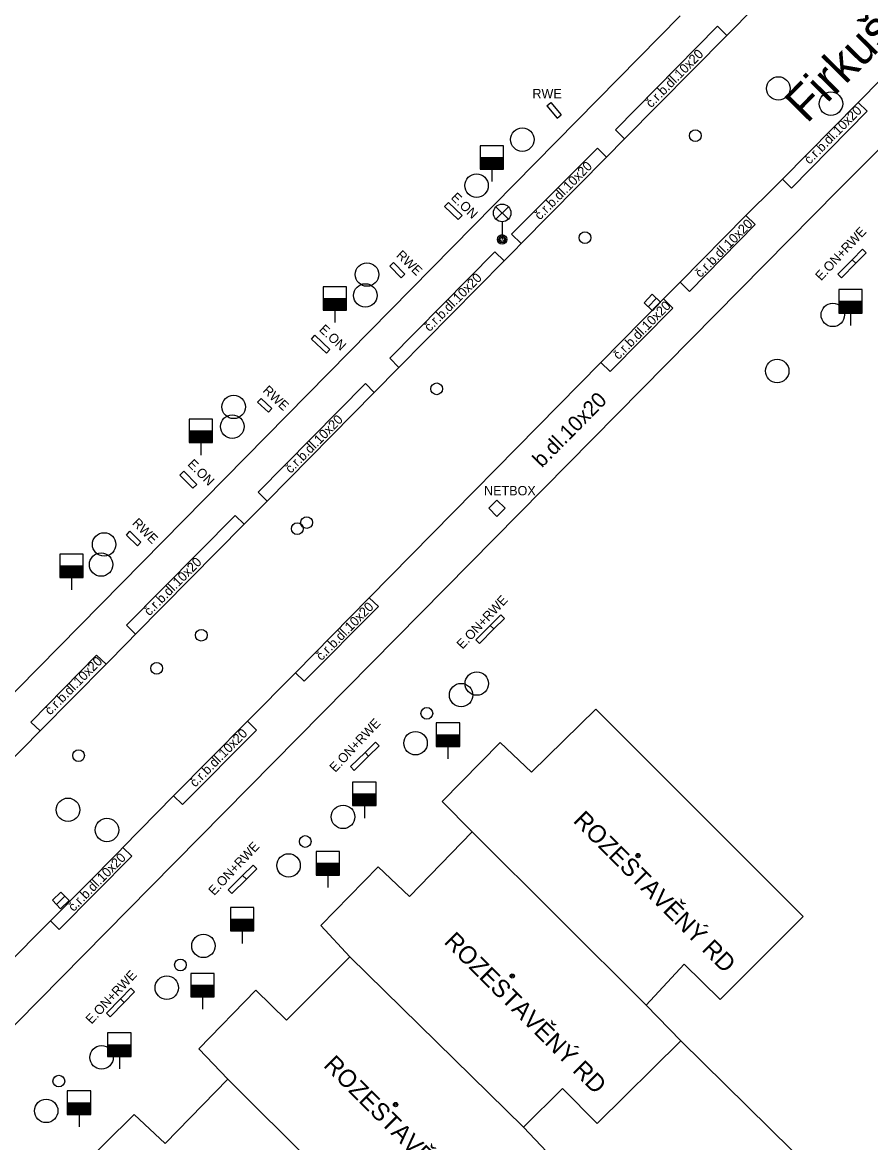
# Model space of a CAD drawing. Extents: x -598233 to -596890, y -1157848 to -1156431.
# Drawn here: x -597864.75 to -597828.61, y -1156718.14 to -1156670.4 of the extents above; entities that cross this region are included whole.
import ezdxf

# ---------------------------------------------------------------- set-up
doc = ezdxf.new("R2010")
doc.units = 0
for name, color, linetype in [('Level 10', 7, 'Continuous'), ('Level 11', 7, 'Continuous'), ('Level 24', 7, 'Continuous'), ('Level 27', 7, 'Continuous'), ('Level 28', 7, 'Continuous'), ('Level 33', 7, 'Continuous'), ('Level 39', 7, 'Continuous'), ('Level 40', 7, 'Continuous'), ('Level 41', 7, 'Continuous'), ('Level 5', 7, 'Continuous'), ('Level 50', 7, 'Continuous'), ('Level 7', 7, 'Continuous')]:
    doc.layers.add(name, color=color, linetype=linetype)

msp = doc.modelspace()

# ---------------------------------------------------------------- linework, layer by layer
at = {"layer": 'Level 10'}
for points in [[(-597843.8, -1156680.14), (-597843.5, -1156679.83), (-597839.86, -1156676.15), (-597839.09, -1156675.37), (-597834.74, -1156670.96), (-597813.17, -1156649.13)], [(-597832.71, -1156677.42), (-597832.37, -1156677.08), (-597829.14, -1156673.82), (-597827.16, -1156671.82)], [(-597837.08, -1156681.83), (-597836.73, -1156681.48), (-597833.92, -1156678.64), (-597832.71, -1156677.42)], [(-597860.28, -1156696.83), (-597859.93, -1156696.48), (-597855.31, -1156691.79), (-597854.33, -1156690.8), (-597849.76, -1156686.17), (-597848.71, -1156685.11), (-597844.23, -1156680.57), (-597843.8, -1156680.14)], [(-597840.1, -1156684.9), (-597837.44, -1156682.19), (-597837.08, -1156681.83)], [(-597840.1, -1156684.9), (-597849.97, -1156694.92), (-597853.12, -1156698.12), (-597855.16, -1156700.18), (-597858.31, -1156703.37), (-597860.47, -1156705.57), (-597860.62, -1156705.72), (-597863.55, -1156708.69), (-597865.54, -1156710.7), (-597868.62, -1156713.81), (-597870.44, -1156715.65), (-597873.17, -1156718.41), (-597873.88, -1156719.13), (-597875.76, -1156721.04)], [(-597871.91, -1156708.6), (-597870.81, -1156707.49), (-597866.25, -1156702.88), (-597864, -1156700.6), (-597861.19, -1156697.76), (-597860.28, -1156696.83)]]:
    msp.add_lwpolyline(points, dxfattribs=at)
at = {"layer": 'Level 11'}
for points in [[(-597810.3, -1156657.66), (-597819.71, -1156667.24), (-597829.99, -1156677.56), (-597859.3, -1156707.25)], [(-597866.73, -1156700.6), (-597836.72, -1156670.13)], [(-597839.48, -1156674.98), (-597835.14, -1156670.57)], [(-597834.74, -1156670.96), (-597835.14, -1156670.57)], [(-597829.14, -1156673.82), (-597828.76, -1156674.19)], [(-597831.98, -1156677.47), (-597828.76, -1156674.19)], [(-597839.09, -1156675.37), (-597839.48, -1156674.98)], [(-597843.91, -1156679.43), (-597840.25, -1156675.76)], [(-597839.86, -1156676.15), (-597840.25, -1156675.76)], [(-597832.37, -1156677.08), (-597831.98, -1156677.47)], [(-597833.92, -1156678.64), (-597833.53, -1156679.02)], [(-597836.33, -1156681.87), (-597833.53, -1156679.02)], [(-597843.5, -1156679.83), (-597843.91, -1156679.43)], [(-597849.1, -1156684.72), (-597844.62, -1156680.18)], [(-597844.23, -1156680.57), (-597844.62, -1156680.18)], [(-597836.73, -1156681.48), (-597836.33, -1156681.87)], [(-597837.44, -1156682.19), (-597837.04, -1156682.58)], [(-597839.71, -1156685.28), (-597837.04, -1156682.58)], [(-597848.71, -1156685.11), (-597849.1, -1156684.72)], [(-597840.1, -1156684.9), (-597839.71, -1156685.28)], [(-597854.71, -1156690.42), (-597850.14, -1156685.79)], [(-597849.76, -1156686.17), (-597850.14, -1156685.79)], [(-597854.33, -1156690.8), (-597854.71, -1156690.42)], [(-597860.32, -1156696.09), (-597855.69, -1156691.42)], [(-597855.31, -1156691.79), (-597855.69, -1156691.42)], [(-597849.97, -1156694.92), (-597849.58, -1156695.3)], [(-597852.75, -1156698.48), (-597849.58, -1156695.3)], [(-597859.93, -1156696.48), (-597860.32, -1156696.09)], [(-597864.39, -1156700.22), (-597861.59, -1156697.37)], [(-597861.19, -1156697.76), (-597861.59, -1156697.37)], [(-597853.12, -1156698.12), (-597852.75, -1156698.48)], [(-597864, -1156700.6), (-597864.39, -1156700.22)], [(-597855.16, -1156700.18), (-597854.78, -1156700.56)], [(-597857.93, -1156703.74), (-597854.78, -1156700.56)], [(-597858.31, -1156703.37), (-597857.93, -1156703.74)], [(-597860.47, -1156705.57), (-597860.09, -1156705.94)], [(-597863.18, -1156709.06), (-597860.09, -1156705.94)], [(-597859.3, -1156707.25), (-597874.48, -1156722.65), (-597883.98, -1156732.24)], [(-597863.55, -1156708.69), (-597863.18, -1156709.06)]]:
    msp.add_lwpolyline(points, dxfattribs=at)
at = {"layer": 'Level 24'}
for points in [[(-597842.41, -1156673.96), (-597842.24, -1156673.82)], [(-597842.41, -1156673.96), (-597841.97, -1156674.49)], [(-597842.24, -1156673.82), (-597841.8, -1156674.35)], [(-597841.97, -1156674.49), (-597841.8, -1156674.35)], [(-597846.6, -1156678.08), (-597846.76, -1156678.25)], [(-597846.76, -1156678.25), (-597846.18, -1156678.81)], [(-597846.02, -1156678.64), (-597846.6, -1156678.08)], [(-597846.18, -1156678.81), (-597846.02, -1156678.64)], [(-597829.4, -1156680.52), (-597828.96, -1156680.07)], [(-597829.24, -1156680.67), (-597828.8, -1156680.22)], [(-597828.96, -1156680.07), (-597828.8, -1156680.22)], [(-597849.1, -1156680.79), (-597848.94, -1156680.64)], [(-597849.1, -1156680.79), (-597848.62, -1156681.29)], [(-597848.94, -1156680.64), (-597848.46, -1156681.14)], [(-597830.01, -1156681.14), (-597829.4, -1156680.52)], [(-597829.24, -1156680.67), (-597829.85, -1156681.29)], [(-597829.4, -1156680.52), (-597829.24, -1156680.67)], [(-597848.62, -1156681.29), (-597848.46, -1156681.14)], [(-597829.85, -1156681.29), (-597830.01, -1156681.14)], [(-597852.44, -1156683.9), (-597852.29, -1156683.74)], [(-597851.8, -1156684.5), (-597852.44, -1156683.9)], [(-597852.29, -1156683.74), (-597851.65, -1156684.34)], [(-597851.65, -1156684.34), (-597851.8, -1156684.5)], [(-597854.73, -1156686.59), (-597854.58, -1156686.43)], [(-597854.58, -1156686.43), (-597854.12, -1156686.86)], [(-597854.73, -1156686.59), (-597854.27, -1156687.02)], [(-597854.27, -1156687.02), (-597854.12, -1156686.86)], [(-597857.88, -1156689.53), (-597858.05, -1156689.7)], [(-597858.05, -1156689.7), (-597857.49, -1156690.26)], [(-597857.32, -1156690.09), (-597857.88, -1156689.53)], [(-597857.49, -1156690.26), (-597857.32, -1156690.09)], [(-597844.53, -1156690.76), (-597844.88, -1156691.11)], [(-597844.18, -1156691.11), (-597844.53, -1156690.76)], [(-597844.88, -1156691.11), (-597844.53, -1156691.46)], [(-597844.53, -1156691.46), (-597844.18, -1156691.11)], [(-597860.32, -1156692.25), (-597860.17, -1156692.09)], [(-597860.32, -1156692.25), (-597859.85, -1156692.71)], [(-597860.17, -1156692.09), (-597859.7, -1156692.55)], [(-597859.85, -1156692.71), (-597859.7, -1156692.55)], [(-597844.82, -1156696.1), (-597845.43, -1156696.71)], [(-597844.82, -1156696.1), (-597844.37, -1156695.65)], [(-597844.82, -1156696.1), (-597844.66, -1156696.25)], [(-597844.66, -1156696.25), (-597844.21, -1156695.81)], [(-597844.37, -1156695.65), (-597844.21, -1156695.81)], [(-597845.27, -1156696.87), (-597844.66, -1156696.25)], [(-597845.27, -1156696.87), (-597845.43, -1156696.71)], [(-597850.15, -1156701.52), (-597849.7, -1156701.08)], [(-597850, -1156701.68), (-597849.55, -1156701.24)], [(-597849.7, -1156701.08), (-597849.55, -1156701.24)], [(-597850.77, -1156702.12), (-597850.15, -1156701.52)], [(-597850.62, -1156702.28), (-597850, -1156701.68)], [(-597850.15, -1156701.52), (-597850, -1156701.68)], [(-597850.62, -1156702.28), (-597850.77, -1156702.12)], [(-597855.37, -1156706.76), (-597854.92, -1156706.32)], [(-597855.21, -1156706.92), (-597854.77, -1156706.48)], [(-597854.92, -1156706.32), (-597854.77, -1156706.48)], [(-597855.37, -1156706.76), (-597855.98, -1156707.37)], [(-597855.83, -1156707.53), (-597855.21, -1156706.92)], [(-597855.37, -1156706.76), (-597855.21, -1156706.92)], [(-597855.83, -1156707.53), (-597855.98, -1156707.37)], [(-597860.57, -1156712.01), (-597860.13, -1156711.56)], [(-597860.41, -1156712.17), (-597859.97, -1156711.71)], [(-597860.13, -1156711.56), (-597859.97, -1156711.71)], [(-597860.57, -1156712.01), (-597861.17, -1156712.63)], [(-597861.01, -1156712.78), (-597860.41, -1156712.17)], [(-597860.57, -1156712.01), (-597860.41, -1156712.17)], [(-597861.01, -1156712.78), (-597861.17, -1156712.63)]]:
    msp.add_lwpolyline(points, dxfattribs=at)
at = {"layer": 'Level 27'}
for p, q in [((-597838.082, -1156682.5215), (-597837.738, -1156682.1585)), ((-597863.3, -1156707.9935), (-597862.94, -1156707.6465))]:
    msp.add_line(p, q, dxfattribs=at)
for points in [[(-597837.9005, -1156682.6934), (-597837.5566, -1156682.3305), (-597837.9195, -1156681.9866), (-597838.2634, -1156682.3495)], [(-597863.1265, -1156708.1735), (-597862.7665, -1156707.8265), (-597863.1135, -1156707.4665), (-597863.4735, -1156707.8135)]]:
    msp.add_lwpolyline(points, close=True, dxfattribs=at)
for centre in [(-597832.54, -1156673.22), (-597830.3, -1156673.87), (-597843.45, -1156675.4), (-597845.4, -1156677.36), (-597850.07, -1156681.15), (-597850.14, -1156682.04), (-597830.22, -1156682.87), (-597832.59, -1156685.26), (-597855.75, -1156686.79), (-597855.81, -1156687.63), (-597861.27, -1156692.65), (-597861.4, -1156693.51), (-597845.39, -1156698.58), (-597846.06, -1156699.07), (-597848, -1156701.12), (-597862.81, -1156703.96), (-597851.09, -1156704.26), (-597861.15, -1156704.82), (-597853.41, -1156706.33), (-597857.04, -1156709.76), (-597858.6, -1156711.54), (-597861.38, -1156714.51), (-597863.74, -1156716.79)]:
    msp.add_circle(centre, 0.5, dxfattribs=at)
at = {"layer": 'Level 28'}
for p, q in [((-597845.25, -1156676.16), (-597844.25, -1156676.16)), ((-597845.25, -1156676.21), (-597844.25, -1156676.21)), ((-597845.25, -1156676.26), (-597844.25, -1156676.26)), ((-597845.25, -1156676.31), (-597844.25, -1156676.31)), ((-597845.25, -1156676.36), (-597844.25, -1156676.36)), ((-597845.25, -1156676.41), (-597844.25, -1156676.41)), ((-597845.25, -1156676.46), (-597844.25, -1156676.46)), ((-597845.25, -1156676.51), (-597844.25, -1156676.51)), ((-597845.25, -1156676.56), (-597844.25, -1156676.56)), ((-597845.25, -1156676.61), (-597844.25, -1156676.61)), ((-597844.75, -1156676.66), (-597844.75, -1156677.19)), ((-597851.94, -1156682.17), (-597850.94, -1156682.17)), ((-597851.94, -1156682.22), (-597850.94, -1156682.22)), ((-597851.94, -1156682.27), (-597850.94, -1156682.27)), ((-597851.94, -1156682.32), (-597850.94, -1156682.32)), ((-597851.94, -1156682.37), (-597850.94, -1156682.37)), ((-597851.94, -1156682.42), (-597850.94, -1156682.42)), ((-597851.94, -1156682.47), (-597850.94, -1156682.47)), ((-597851.94, -1156682.52), (-597850.94, -1156682.52)), ((-597851.94, -1156682.57), (-597850.94, -1156682.57)), ((-597851.94, -1156682.62), (-597850.94, -1156682.62)), ((-597851.44, -1156682.67), (-597851.44, -1156683.2)), ((-597829.97, -1156682.29), (-597828.97, -1156682.29)), ((-597829.97, -1156682.34), (-597828.97, -1156682.34)), ((-597829.97, -1156682.39), (-597828.97, -1156682.39)), ((-597829.97, -1156682.44), (-597828.97, -1156682.44)), ((-597829.97, -1156682.49), (-597828.97, -1156682.49)), ((-597829.97, -1156682.54), (-597828.97, -1156682.54)), ((-597829.97, -1156682.59), (-597828.97, -1156682.59)), ((-597829.97, -1156682.64), (-597828.97, -1156682.64)), ((-597829.97, -1156682.69), (-597828.97, -1156682.69)), ((-597829.97, -1156682.74), (-597828.97, -1156682.74)), ((-597829.47, -1156682.79), (-597829.47, -1156683.32)), ((-597857.65, -1156687.81), (-597856.65, -1156687.81)), ((-597857.65, -1156687.86), (-597856.65, -1156687.86)), ((-597857.65, -1156687.91), (-597856.65, -1156687.91)), ((-597857.65, -1156687.96), (-597856.65, -1156687.96)), ((-597857.65, -1156688.01), (-597856.65, -1156688.01)), ((-597857.65, -1156688.06), (-597856.65, -1156688.06)), ((-597857.65, -1156688.11), (-597856.65, -1156688.11)), ((-597857.65, -1156688.16), (-597856.65, -1156688.16)), ((-597857.65, -1156688.21), (-597856.65, -1156688.21)), ((-597857.65, -1156688.26), (-597856.65, -1156688.26)), ((-597857.15, -1156688.31), (-597857.15, -1156688.84)), ((-597863.16, -1156693.56), (-597862.16, -1156693.56)), ((-597863.16, -1156693.61), (-597862.16, -1156693.61)), ((-597863.16, -1156693.66), (-597862.16, -1156693.66)), ((-597863.16, -1156693.71), (-597862.16, -1156693.71)), ((-597863.16, -1156693.76), (-597862.16, -1156693.76)), ((-597863.16, -1156693.81), (-597862.16, -1156693.81)), ((-597863.16, -1156693.86), (-597862.16, -1156693.86)), ((-597863.16, -1156693.91), (-597862.16, -1156693.91)), ((-597863.16, -1156693.96), (-597862.16, -1156693.96)), ((-597863.16, -1156694.01), (-597862.16, -1156694.01)), ((-597862.66, -1156694.06), (-597862.66, -1156694.59)), ((-597847.12, -1156700.76), (-597846.12, -1156700.76)), ((-597847.12, -1156700.81), (-597846.12, -1156700.81)), ((-597847.12, -1156700.86), (-597846.12, -1156700.86)), ((-597847.12, -1156700.91), (-597846.12, -1156700.91)), ((-597847.12, -1156700.96), (-597846.12, -1156700.96)), ((-597847.12, -1156701.01), (-597846.12, -1156701.01)), ((-597847.12, -1156701.06), (-597846.12, -1156701.06)), ((-597847.12, -1156701.11), (-597846.12, -1156701.11)), ((-597847.12, -1156701.16), (-597846.12, -1156701.16)), ((-597847.12, -1156701.21), (-597846.12, -1156701.21)), ((-597846.62, -1156701.26), (-597846.62, -1156701.79)), ((-597850.68, -1156703.28), (-597849.68, -1156703.28)), ((-597850.68, -1156703.33), (-597849.68, -1156703.33)), ((-597850.68, -1156703.38), (-597849.68, -1156703.38)), ((-597850.68, -1156703.43), (-597849.68, -1156703.43)), ((-597850.68, -1156703.48), (-597849.68, -1156703.48)), ((-597850.68, -1156703.53), (-597849.68, -1156703.53)), ((-597850.68, -1156703.58), (-597849.68, -1156703.58)), ((-597850.68, -1156703.63), (-597849.68, -1156703.63)), ((-597850.68, -1156703.68), (-597849.68, -1156703.68)), ((-597850.68, -1156703.73), (-597849.68, -1156703.73)), ((-597850.18, -1156703.78), (-597850.18, -1156704.31)), ((-597852.24, -1156706.24), (-597851.24, -1156706.24)), ((-597852.24, -1156706.29), (-597851.24, -1156706.29)), ((-597852.24, -1156706.34), (-597851.24, -1156706.34)), ((-597852.24, -1156706.39), (-597851.24, -1156706.39)), ((-597852.24, -1156706.44), (-597851.24, -1156706.44)), ((-597852.24, -1156706.49), (-597851.24, -1156706.49)), ((-597852.24, -1156706.54), (-597851.24, -1156706.54)), ((-597852.24, -1156706.59), (-597851.24, -1156706.59)), ((-597852.24, -1156706.64), (-597851.24, -1156706.64)), ((-597852.24, -1156706.69), (-597851.24, -1156706.69)), ((-597851.74, -1156706.74), (-597851.74, -1156707.27)), ((-597855.89, -1156708.62), (-597854.89, -1156708.62)), ((-597855.89, -1156708.67), (-597854.89, -1156708.67)), ((-597855.89, -1156708.72), (-597854.89, -1156708.72)), ((-597855.89, -1156708.77), (-597854.89, -1156708.77)), ((-597855.89, -1156708.82), (-597854.89, -1156708.82)), ((-597855.89, -1156708.87), (-597854.89, -1156708.87)), ((-597855.89, -1156708.92), (-597854.89, -1156708.92)), ((-597855.89, -1156708.97), (-597854.89, -1156708.97)), ((-597855.89, -1156709.02), (-597854.89, -1156709.02)), ((-597855.89, -1156709.07), (-597854.89, -1156709.07)), ((-597855.39, -1156709.12), (-597855.39, -1156709.65)), ((-597857.58, -1156711.43), (-597856.58, -1156711.43)), ((-597857.58, -1156711.48), (-597856.58, -1156711.48)), ((-597857.58, -1156711.53), (-597856.58, -1156711.53)), ((-597857.58, -1156711.58), (-597856.58, -1156711.58)), ((-597857.58, -1156711.63), (-597856.58, -1156711.63)), ((-597857.58, -1156711.68), (-597856.58, -1156711.68)), ((-597857.58, -1156711.73), (-597856.58, -1156711.73)), ((-597857.58, -1156711.78), (-597856.58, -1156711.78)), ((-597857.58, -1156711.83), (-597856.58, -1156711.83)), ((-597857.58, -1156711.88), (-597856.58, -1156711.88)), ((-597857.08, -1156711.93), (-597857.08, -1156712.46)), ((-597861.12, -1156713.97), (-597860.12, -1156713.97)), ((-597861.12, -1156714.02), (-597860.12, -1156714.02)), ((-597861.12, -1156714.07), (-597860.12, -1156714.07)), ((-597861.12, -1156714.12), (-597860.12, -1156714.12)), ((-597861.12, -1156714.17), (-597860.12, -1156714.17)), ((-597861.12, -1156714.22), (-597860.12, -1156714.22)), ((-597861.12, -1156714.27), (-597860.12, -1156714.27)), ((-597861.12, -1156714.32), (-597860.12, -1156714.32)), ((-597861.12, -1156714.37), (-597860.12, -1156714.37)), ((-597861.12, -1156714.42), (-597860.12, -1156714.42)), ((-597860.62, -1156714.47), (-597860.62, -1156715)), ((-597862.84, -1156716.44), (-597861.84, -1156716.44)), ((-597862.84, -1156716.49), (-597861.84, -1156716.49)), ((-597862.84, -1156716.54), (-597861.84, -1156716.54)), ((-597862.84, -1156716.59), (-597861.84, -1156716.59)), ((-597862.84, -1156716.64), (-597861.84, -1156716.64)), ((-597862.84, -1156716.69), (-597861.84, -1156716.69)), ((-597862.84, -1156716.74), (-597861.84, -1156716.74)), ((-597862.84, -1156716.79), (-597861.84, -1156716.79)), ((-597862.84, -1156716.84), (-597861.84, -1156716.84)), ((-597862.84, -1156716.89), (-597861.84, -1156716.89)), ((-597862.34, -1156716.94), (-597862.34, -1156717.47))]:
    msp.add_line(p, q, dxfattribs=at)
for points in [[(-597845.25, -1156676.66), (-597844.25, -1156676.66), (-597844.25, -1156675.66), (-597845.25, -1156675.66)], [(-597851.94, -1156682.67), (-597850.94, -1156682.67), (-597850.94, -1156681.67), (-597851.94, -1156681.67)], [(-597829.97, -1156682.79), (-597828.97, -1156682.79), (-597828.97, -1156681.79), (-597829.97, -1156681.79)], [(-597857.65, -1156688.31), (-597856.65, -1156688.31), (-597856.65, -1156687.31), (-597857.65, -1156687.31)], [(-597863.16, -1156694.06), (-597862.16, -1156694.06), (-597862.16, -1156693.06), (-597863.16, -1156693.06)], [(-597847.12, -1156701.26), (-597846.12, -1156701.26), (-597846.12, -1156700.26), (-597847.12, -1156700.26)], [(-597850.68, -1156703.78), (-597849.68, -1156703.78), (-597849.68, -1156702.78), (-597850.68, -1156702.78)], [(-597852.24, -1156706.74), (-597851.24, -1156706.74), (-597851.24, -1156705.74), (-597852.24, -1156705.74)], [(-597855.89, -1156709.12), (-597854.89, -1156709.12), (-597854.89, -1156708.12), (-597855.89, -1156708.12)], [(-597857.58, -1156711.93), (-597856.58, -1156711.93), (-597856.58, -1156710.93), (-597857.58, -1156710.93)], [(-597861.12, -1156714.47), (-597860.12, -1156714.47), (-597860.12, -1156713.47), (-597861.12, -1156713.47)], [(-597862.84, -1156716.94), (-597861.84, -1156716.94), (-597861.84, -1156715.94), (-597862.84, -1156715.94)]]:
    msp.add_lwpolyline(points, close=True, dxfattribs=at)
for centre in [(-597836.08, -1156675.23), (-597840.78, -1156679.58), (-597847.1, -1156686.02), (-597853.04, -1156691.98), (-597852.64, -1156691.72), (-597857.13, -1156696.52), (-597859.03, -1156697.93), (-597847.52, -1156699.85), (-597862.36, -1156701.65), (-597852.7, -1156705.31), (-597858.02, -1156710.57), (-597863.2, -1156715.52)]:
    msp.add_circle(centre, 0.25, dxfattribs=at)
at = {"layer": 'Level 33'}
for p, q in [((-597844.575, -1156678.79), (-597844.045, -1156678.26)), ((-597844.575, -1156678.26), (-597844.045, -1156678.79)), ((-597844.31, -1156678.9), (-597844.31, -1156679.65))]:
    msp.add_line(p, q, dxfattribs=at)
for centre, radius in [((-597844.31, -1156678.525), 0.375), ((-597844.31, -1156679.65), 0.2), ((-597844.31, -1156679.65), 0.1445), ((-597844.31, -1156679.65), 0.0876)]:
    msp.add_circle(centre, radius, dxfattribs=at)
at = {"layer": 'Level 39'}
for centre, radius in [((-597838.52, -1156705.91), 0.09), ((-597838.52, -1156705.91), 0.0398), ((-597843.88, -1156711.04), 0.09), ((-597843.88, -1156711.04), 0.0398), ((-597848.85, -1156716.52), 0.09), ((-597848.85, -1156716.52), 0.0398)]:
    msp.add_circle(centre, radius, dxfattribs=at)
at = {"layer": 'Level 5'}
for points in [[(-597862.47, -1156719.4), (-597859.99, -1156716.94), (-597858.67, -1156718.18), (-597856, -1156715.44), (-597857.24, -1156714.15), (-597854.8, -1156711.64), (-597853.5, -1156712.93), (-597850.8, -1156710.22), (-597852.04, -1156708.89), (-597849.6, -1156706.39), (-597848.26, -1156707.66), (-597845.59, -1156704.9), (-597846.87, -1156703.61), (-597844.39, -1156701.09), (-597843.06, -1156702.36), (-597840.32, -1156699.67), (-597831.48, -1156708.5), (-597835.02, -1156712.05), (-597836.56, -1156710.54), (-597838.17, -1156712.28), (-597836.7, -1156713.8), (-597840.26, -1156717.32), (-597841.74, -1156715.84), (-597843.4, -1156717.49), (-597841.91, -1156719.06)], [(-597845.59, -1156704.9), (-597838.17, -1156712.28)], [(-597843.4, -1156717.49), (-597850.8, -1156710.22)], [(-597848.61, -1156722.8), (-597856, -1156715.44)]]:
    msp.add_lwpolyline(points, dxfattribs=at)
at = {"layer": 'Level 7'}
msp.add_lwpolyline([(-597830.07, -1156720.33), (-597836.7, -1156713.8)], dxfattribs=at)

# ---------------------------------------------------------------- texts
at = {"layer": 'Level 40'}
for s, height, rotation, p in [('č.r.b.dl.10x20', 0.4, 45.32007, (-597837.96, -1156674.07)), ('č.r.b.dl.10x20', 0.4, 45.32007, (-597831.21, -1156676.48)), ('č.r.b.dl.10x20', 0.4, 45.32007, (-597842.7, -1156678.85)), ('č.r.b.dl.10x20', 0.4, 45.32007, (-597835.86, -1156681.31)), ('č.r.b.dl.10x20', 0.4, 45.32007, (-597847.4, -1156683.61)), ('č.r.b.dl.10x20', 0.4, 45.32007, (-597839.35, -1156684.8)), ('b.dl.10x20', 0.65, 45.41218, (-597842.62, -1156689.41)), ('č.r.b.dl.10x20', 0.4, 45.32007, (-597853.32, -1156689.65)), ('č.r.b.dl.10x20', 0.4, 45.32007, (-597859.34, -1156695.72)), ('č.r.b.dl.10x20', 0.4, 45.32007, (-597852.01, -1156697.63)), ('č.r.b.dl.10x20', 0.4, 45.32007, (-597863.57, -1156699.95)), ('č.r.b.dl.10x20', 0.4, 45.32007, (-597857.39, -1156703.02)), ('č.r.b.dl.10x20', 0.4, 45.32007, (-597862.57, -1156708.32))]:
    msp.add_text(s, height=height, rotation=rotation, dxfattribs=at).set_placement(p)
at = {"layer": 'Level 41'}
for s, p in [('RWE', (-597843.02, -1156673.64)), ('NETBOX', (-597845.08, -1156690.56))]:
    msp.add_text(s, height=0.4, dxfattribs=at).set_placement(p)
for s, height, rotation, p in [('E.ON', 0.4, 316, (-597846.52, -1156677.9)), ('E.ON+RWE', 0.4, 46.90011, (-597830.72, -1156681.44)), ('RWE', 0.4, 316, (-597848.85, -1156680.36)), ('E.ON', 0.4, 317, (-597852.14, -1156683.53)), ('RWE', 0.4, 317, (-597854.54, -1156686.13)), ('E.ON', 0.4, 315, (-597857.74, -1156689.26)), ('RWE', 0.4, 315, (-597860.1, -1156691.77)), ('E.ON+RWE', 0.4, 46.90011, (-597846, -1156697.14)), ('E.ON+RWE', 0.4, 46.90011, (-597851.42, -1156702.39)), ('ROZESTAVĚNÝ RD', 0.75, 315, (-597841.32, -1156704.46)), ('E.ON+RWE', 0.4, 46.90011, (-597856.58, -1156707.64)), ('ROZESTAVĚNÝ RD', 0.75, 315, (-597846.83, -1156709.62)), ('E.ON+RWE', 0.4, 46.90011, (-597861.81, -1156713.12)), ('ROZESTAVĚNÝ RD', 0.75, 315, (-597851.96, -1156714.88))]:
    msp.add_text(s, height=height, rotation=rotation, dxfattribs=at).set_placement(p)
at = {"layer": 'Level 50'}
msp.add_text('Firkušného', height=1.5, rotation=45.48903, dxfattribs=at).set_placement((-597831.3221, -1156674.75))

doc.saveas('drawing.dxf')
